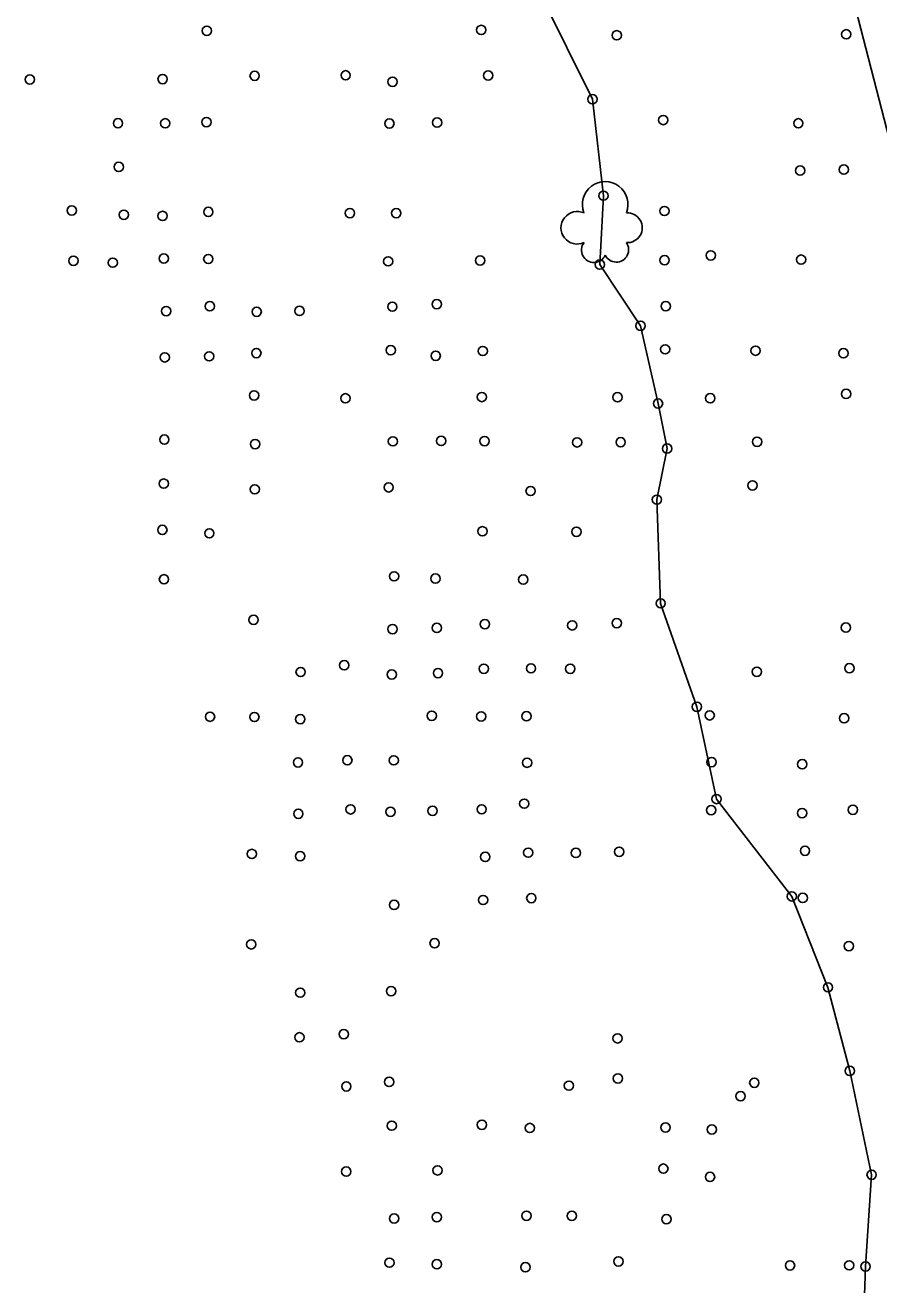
# Model space of a CAD drawing. Extents: x 20503438 to 20508873, y 7964251 to 7984667.
# Drawn here: x 20505408 to 20505592.1, y 7976920.6 to 7977192.3 of the extents above; entities that cross this region are included whole.
import ezdxf

# ---------------------------------------------------------------- set-up
doc = ezdxf.new("R2010")
doc.units = 0
for name, color, linetype in [('SurDrainageArrowDown', 7, 'Continuous'), ('SurEdgeShoulderPaved', 7, 'Continuous'), ('SurNaturalCells', 7, 'Continuous'), ('SurPointsNonDTM', 7, 'Continuous'), ('SurSurveyPoints', 7, 'Continuous')]:
    doc.layers.add(name, color=color, linetype=linetype)

msp = doc.modelspace()

# ---------------------------------------------------------------- linework, layer by layer
at = {"layer": 'SurDrainageArrowDown'}
msp.add_lwpolyline([(20505519.38, 7977198.5), (20505530.34, 7977176.29), (20505532.71, 7977155.5), (20505531.93, 7977140.64), (20505540.72, 7977127.44), (20505544.49, 7977110.68), (20505546.44, 7977100.96), (20505544.24, 7977089.95), (20505545.05, 7977067.59), (20505552.86, 7977045.28), (20505557.09, 7977025.39), (20505573.33, 7977004.4), (20505581.13, 7976984.78), (20505585.83, 7976966.77), (20505590.54, 7976944.36), (20505589.24, 7976924.59), (20505588.49, 7976903.94)], dxfattribs=at)
at = {"layer": 'SurEdgeShoulderPaved'}
msp.add_lwpolyline([(20505604.33, 7977129.6), (20505601.72, 7977139.15), (20505583.71, 7977209.07)], dxfattribs=at)
at = {"layer": 'SurNaturalCells'}
for centre, radius, start, end in [((20505533.09, 7977153.61), 4.92, 338.2051, 201.7949), ((20505527.07, 7977148.58), 3.51, 65.4824, 294.5175), ((20505537.89, 7977148.58), 3.21, 265.9982, 94.0018), ((20505530.66, 7977143.76), 2.68, 142.7501, 335.3223), ((20505535.48, 7977143.84), 2.67, 206.5242, 35.4033)]:
    msp.add_arc(centre, radius, start, end, dxfattribs=at)
at = {"layer": 'SurPointsNonDTM'}
for centre in [(20505562.28, 7976961.32), (20505572.95, 7976924.82)]:
    msp.add_circle(centre, 1, dxfattribs=at)
at = {"layer": 'SurSurveyPoints'}
for centre in [(20505447.2, 7977191.07), (20505506.37, 7977191.24), (20505585.07, 7977190.3), (20505535.58, 7977190.09), (20505409.03, 7977180.55), (20505437.66, 7977180.64), (20505457.5, 7977181.34), (20505477.13, 7977181.46), (20505487.25, 7977180.06), (20505507.86, 7977181.41), (20505530.34, 7977176.29), (20505447.11, 7977171.36), (20505496.85, 7977171.27), (20505545.61, 7977171.81), (20505428.04, 7977171.13), (20505438.22, 7977171.11), (20505486.56, 7977171.07), (20505574.74, 7977171.11), (20505428.2, 7977161.7), (20505575.13, 7977160.92), (20505584.55, 7977161.13), (20505532.71, 7977155.5), (20505418.07, 7977152.31), (20505545.87, 7977152.2), (20505429.3, 7977151.38), (20505437.65, 7977151.13), (20505447.52, 7977152.01), (20505478.04, 7977151.75), (20505488.04, 7977151.73), (20505418.43, 7977141.46), (20505437.92, 7977141.95), (20505447.51, 7977141.85), (20505486.3, 7977141.34), (20505506.12, 7977141.52), (20505545.89, 7977141.59), (20505555.85, 7977142.62), (20505575.34, 7977141.71), (20505426.92, 7977141.05), (20505531.93, 7977140.64), (20505438.43, 7977130.61), (20505447.84, 7977131.66), (20505467.18, 7977130.66), (20505487.19, 7977131.56), (20505496.77, 7977132.11), (20505546.16, 7977131.67), (20505457.95, 7977130.46), (20505540.72, 7977127.44), (20505546.03, 7977122.37), (20505438.13, 7977120.63), (20505447.7, 7977120.86), (20505457.88, 7977121.55), (20505486.86, 7977122.17), (20505496.55, 7977120.98), (20505506.7, 7977122), (20505565.52, 7977122.07), (20505584.47, 7977121.52), (20505457.39, 7977112.42), (20505477.08, 7977111.81), (20505506.49, 7977112.08), (20505535.75, 7977112.04), (20505555.75, 7977111.82), (20505585.03, 7977112.76), (20505544.49, 7977110.68), (20505438.03, 7977102.9), (20505457.61, 7977101.93), (20505487.32, 7977102.52), (20505497.73, 7977102.62), (20505507.09, 7977102.57), (20505527.03, 7977102.3), (20505536.43, 7977102.34), (20505546.44, 7977100.96), (20505565.84, 7977102.44), (20505437.91, 7977093.41), (20505486.41, 7977092.6), (20505564.86, 7977093.02), (20505457.54, 7977092.18), (20505517.01, 7977091.81), (20505544.24, 7977089.95), (20505437.61, 7977083.42), (20505447.73, 7977082.69), (20505506.63, 7977083.13), (20505526.89, 7977083.03), (20505437.95, 7977072.78), (20505487.58, 7977073.42), (20505496.49, 7977072.93), (20505515.42, 7977072.72), (20505545.05, 7977067.59), (20505457.28, 7977064.03), (20505507.16, 7977063.1), (20505525.98, 7977062.84), (20505535.59, 7977063.32), (20505487.25, 7977062.03), (20505496.79, 7977062.3), (20505584.99, 7977062.36), (20505467.42, 7977052.79), (20505476.82, 7977054.24), (20505487.07, 7977052.25), (20505497.04, 7977052.55), (20505506.92, 7977053.48), (20505517.09, 7977053.57), (20505525.55, 7977053.49), (20505565.79, 7977052.84), (20505585.75, 7977053.61), (20505552.86, 7977045.28), (20505447.89, 7977043.14), (20505457.45, 7977043.08), (20505467.33, 7977042.61), (20505495.7, 7977043.34), (20505506.35, 7977043.21), (20505516.12, 7977043.25), (20505555.63, 7977043.43), (20505584.61, 7977042.81), (20505466.85, 7977033.28), (20505477.5, 7977033.75), (20505487.51, 7977033.73), (20505516.26, 7977033.22), (20505556.03, 7977033.35), (20505575.58, 7977032.89), (20505557.09, 7977025.39), (20505466.92, 7977022.21), (20505478.19, 7977023.16), (20505486.8, 7977022.63), (20505495.87, 7977022.85), (20505506.46, 7977023.17), (20505515.63, 7977024.39), (20505555.94, 7977022.99), (20505575.55, 7977022.36), (20505586.5, 7977023.07), (20505516.49, 7977013.83), (20505526.77, 7977013.78), (20505536.11, 7977014.02), (20505576.17, 7977014.23), (20505456.9, 7977013.55), (20505467.31, 7977013.07), (20505507.22, 7977012.91), (20505506.77, 7977003.62), (20505517.16, 7977004.02), (20505573.33, 7977004.4), (20505575.7, 7977004.07), (20505487.58, 7977002.56), (20505456.77, 7976994.05), (20505496.31, 7976994.29), (20505585.63, 7976993.67), (20505486.92, 7976983.96), (20505581.13, 7976984.78), (20505467.34, 7976983.63), (20505467.17, 7976974.01), (20505476.72, 7976974.69), (20505535.76, 7976973.78), (20505535.84, 7976965.14), (20505585.83, 7976966.77), (20505477.28, 7976963.41), (20505486.51, 7976964.39), (20505525.27, 7976963.58), (20505565.24, 7976964.2), (20505487.07, 7976954.95), (20505506.5, 7976955.14), (20505516.84, 7976954.46), (20505546.1, 7976954.56), (20505556.09, 7976954.13), (20505477.26, 7976945.05), (20505496.94, 7976945.31), (20505545.64, 7976945.69), (20505555.7, 7976943.9), (20505590.54, 7976944.36), (20505487.57, 7976934.93), (20505496.79, 7976935.23), (20505516.13, 7976935.53), (20505525.9, 7976935.51), (20505546.29, 7976934.79), (20505486.57, 7976925.41), (20505496.79, 7976925.08), (20505515.89, 7976924.43), (20505535.94, 7976925.68), (20505585.7, 7976924.84), (20505589.24, 7976924.59)]:
    msp.add_circle(centre, 1, dxfattribs=at)

doc.saveas('drawing.dxf')
